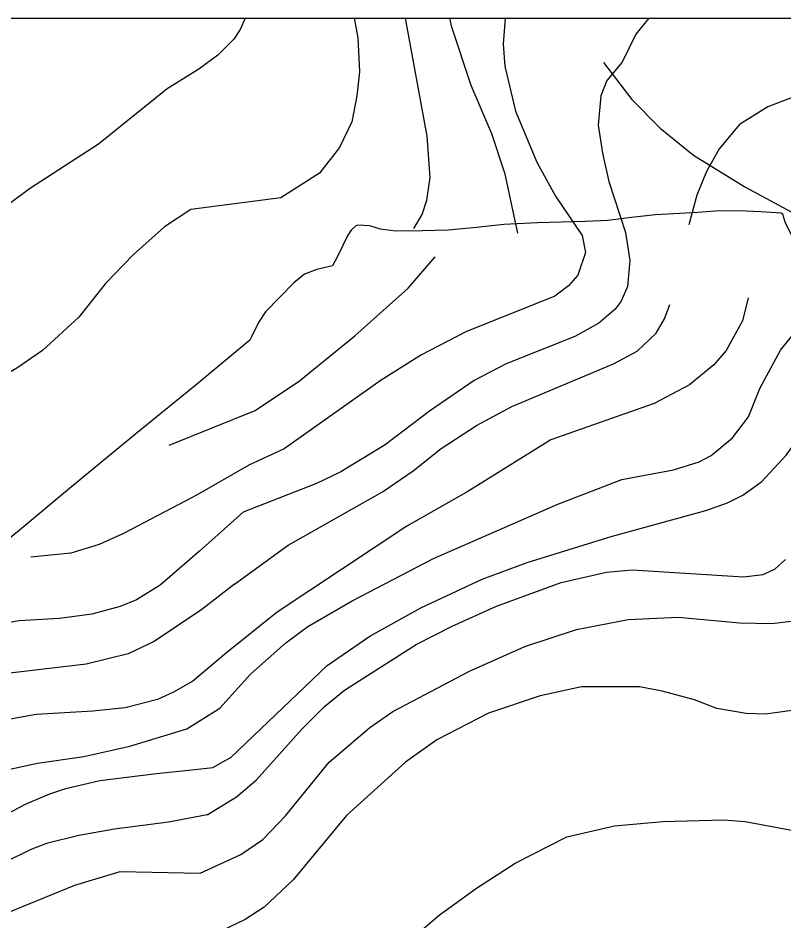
# Model space of a CAD drawing. Extents: x -662620 to -656370, y -1067090 to -1062990.
# Drawn here: x -660872.1 to -660600.9, y -1063309.3 to -1062989.7 of the extents above; entities that cross this region are included whole.
import ezdxf

# ---------------------------------------------------------------- set-up
doc = ezdxf.new("R2010")
doc.units = 0
for name, color, linetype in [('ram', 7, 'Continuous'), ('SDELOVACÍ_VEDENÍ_-_PODZEMNÍ', 7, 'Continuous'), ('VRSTEVNICE_ZDŮRAZNĚNÁ', 7, 'Continuous'), ('VRSTEVNICE_ZÁKLADNÍ', 7, 'Continuous')]:
    doc.layers.add(name, color=color, linetype=linetype)

msp = doc.modelspace()

# ---------------------------------------------------------------- linework, layer by layer
at = {"layer": 'ram'}
msp.add_lwpolyline([(-662620.02, -1067089.66), (-662620.02, -1062989.66), (-656370.02, -1062989.66), (-656370.02, -1067089.66), (-662620.02, -1067089.66)], dxfattribs=at)
at = {"layer": 'SDELOVACÍ_VEDENÍ_-_PODZEMNÍ'}
for points in [[(-660664.77, -1063005.4), (-660654.76, -1063018.49), (-660644.73, -1063028.69), (-660632.91, -1063038.24), (-660614.78, -1063049.41), (-660598.35, -1063058.27), (-660593.14, -1063074.1), (-660575.66, -1063071.91), (-660550.73, -1063071.91), (-660528.72, -1063079.84), (-660504.99, -1063092.83), (-660501.84, -1063094.64), (-660499.02, -1063091.25), (-660481.51, -1063106.07), (-660472.41, -1063113.64), (-660463.13, -1063121.18), (-660457.9, -1063125.09), (-660452.03, -1063129.55), (-660449.2, -1063132.3), (-660447.26, -1063135.21), (-660443.41, -1063142.98), (-660442.07, -1063146.23), (-660436.74, -1063148.77), (-660432.52, -1063151.48)], [(-660601.2, -1063059.37), (-660601.93, -1063058.77), (-660609.09, -1063058.27), (-660614.25, -1063058), (-660623.75, -1063057.93), (-660631.42, -1063058.48), (-660646.4, -1063059.28), (-660654.87, -1063060.23), (-660663.3, -1063061.33), (-660665.75, -1063061.49)], [(-660601.2, -1063059.37), (-660601.93, -1063058.77), (-660609.09, -1063058.27), (-660614.25, -1063058), (-660623.75, -1063057.93), (-660631.42, -1063058.48), (-660646.4, -1063059.28), (-660654.87, -1063060.23), (-660663.3, -1063061.33), (-660665.75, -1063061.49)], [(-660601.2, -1063059.37), (-660601.93, -1063058.77), (-660609.09, -1063058.27), (-660614.25, -1063058), (-660623.75, -1063057.93), (-660631.42, -1063058.48), (-660646.4, -1063059.28), (-660654.87, -1063060.23), (-660663.3, -1063061.33), (-660665.75, -1063061.49)], [(-660601.2, -1063059.37), (-660601.93, -1063058.77), (-660609.09, -1063058.27), (-660614.25, -1063058), (-660623.75, -1063057.93), (-660631.42, -1063058.48), (-660646.4, -1063059.28), (-660654.87, -1063060.23), (-660663.3, -1063061.33), (-660665.75, -1063061.49)], [(-660495.88, -1063102.8), (-660500.28, -1063099.94), (-660505.03, -1063097.66), (-660509.92, -1063094.94), (-660522.24, -1063087.79), (-660530.9, -1063084.34), (-660537.99, -1063081.43), (-660544.49, -1063079.46), (-660552.86, -1063076.29), (-660556.58, -1063075.56), (-660561.2, -1063075.56), (-660567.7, -1063076.58), (-660575.05, -1063077.63), (-660584.45, -1063078.6), (-660587.69, -1063079.19), (-660591.71, -1063077.76), (-660592.46, -1063077.11), (-660594.87, -1063073.09), (-660596.39, -1063069.74), (-660597.82, -1063067.06), (-660600.23, -1063062.5), (-660600.97, -1063060.37), (-660601.2, -1063059.37)], [(-660495.88, -1063102.8), (-660500.28, -1063099.94), (-660505.03, -1063097.66), (-660509.92, -1063094.94), (-660522.24, -1063087.79), (-660530.9, -1063084.34), (-660537.99, -1063081.43), (-660544.49, -1063079.46), (-660552.86, -1063076.29), (-660556.58, -1063075.56), (-660561.2, -1063075.56), (-660567.7, -1063076.58), (-660575.05, -1063077.63), (-660584.45, -1063078.6), (-660587.69, -1063079.19), (-660591.71, -1063077.76), (-660592.46, -1063077.11), (-660594.87, -1063073.09), (-660596.39, -1063069.74), (-660597.82, -1063067.06), (-660600.23, -1063062.5), (-660600.97, -1063060.37), (-660601.2, -1063059.37)], [(-660495.88, -1063102.8), (-660500.28, -1063099.94), (-660505.03, -1063097.66), (-660509.92, -1063094.94), (-660522.24, -1063087.79), (-660530.9, -1063084.34), (-660537.99, -1063081.43), (-660544.49, -1063079.46), (-660552.86, -1063076.29), (-660556.58, -1063075.56), (-660561.2, -1063075.56), (-660567.7, -1063076.58), (-660575.05, -1063077.63), (-660584.45, -1063078.6), (-660587.69, -1063079.19), (-660591.71, -1063077.76), (-660592.46, -1063077.11), (-660594.87, -1063073.09), (-660596.39, -1063069.74), (-660597.82, -1063067.06), (-660600.23, -1063062.5), (-660600.97, -1063060.37), (-660601.2, -1063059.37)], [(-660495.88, -1063102.8), (-660500.28, -1063099.94), (-660505.03, -1063097.66), (-660509.92, -1063094.94), (-660522.24, -1063087.79), (-660530.9, -1063084.34), (-660537.99, -1063081.43), (-660544.49, -1063079.46), (-660552.86, -1063076.29), (-660556.58, -1063075.56), (-660561.2, -1063075.56), (-660567.7, -1063076.58), (-660575.05, -1063077.63), (-660584.45, -1063078.6), (-660587.69, -1063079.19), (-660591.71, -1063077.76), (-660592.46, -1063077.11), (-660594.87, -1063073.09), (-660596.39, -1063069.74), (-660597.82, -1063067.06), (-660600.23, -1063062.5), (-660600.97, -1063060.37), (-660601.2, -1063059.37)], [(-660665.75, -1063061.49), (-660671.13, -1063061.71), (-660688.2, -1063062.11), (-660700.09, -1063062.8), (-660709.78, -1063063.84), (-660719.79, -1063064.78), (-660729.04, -1063065.04), (-660738.48, -1063065.12), (-660743.73, -1063064.39), (-660747.5, -1063063.21), (-660751.83, -1063062.96), (-660752.54, -1063063.21), (-660754.1, -1063064.7), (-660755.31, -1063066.53), (-660758.83, -1063073.88), (-660760.74, -1063077.33), (-660766.28, -1063078.66), (-660770.66, -1063080.38), (-660774.42, -1063083.4), (-660784.45, -1063093.64), (-660786.98, -1063097.47), (-660789.34, -1063102.23), (-660789.99, -1063103.7), (-660809, -1063119.48), (-660830.38, -1063136.89), (-660853.92, -1063156.27), (-660871.69, -1063171.13), (-660912.76, -1063204.33)], [(-660665.75, -1063061.49), (-660671.13, -1063061.71), (-660688.2, -1063062.11), (-660700.09, -1063062.8), (-660709.78, -1063063.84), (-660719.79, -1063064.78), (-660729.04, -1063065.04), (-660738.48, -1063065.12), (-660743.73, -1063064.39), (-660747.5, -1063063.21), (-660751.83, -1063062.96), (-660752.54, -1063063.21), (-660754.1, -1063064.7), (-660755.31, -1063066.53), (-660758.83, -1063073.88), (-660760.74, -1063077.33), (-660766.28, -1063078.66), (-660770.66, -1063080.38), (-660774.42, -1063083.4), (-660784.45, -1063093.64), (-660786.98, -1063097.47), (-660789.34, -1063102.23), (-660789.99, -1063103.7), (-660809, -1063119.48), (-660830.38, -1063136.89), (-660853.92, -1063156.27), (-660871.69, -1063171.13), (-660912.76, -1063204.33)], [(-660665.75, -1063061.49), (-660671.13, -1063061.71), (-660688.2, -1063062.11), (-660700.09, -1063062.8), (-660709.78, -1063063.84), (-660719.79, -1063064.78), (-660729.04, -1063065.04), (-660738.48, -1063065.12), (-660743.73, -1063064.39), (-660747.5, -1063063.21), (-660751.83, -1063062.96), (-660752.54, -1063063.21), (-660754.1, -1063064.7), (-660755.31, -1063066.53), (-660758.83, -1063073.88), (-660760.74, -1063077.33), (-660766.28, -1063078.66), (-660770.66, -1063080.38), (-660774.42, -1063083.4), (-660784.45, -1063093.64), (-660786.98, -1063097.47), (-660789.34, -1063102.23), (-660789.99, -1063103.7), (-660809, -1063119.48), (-660830.38, -1063136.89), (-660853.92, -1063156.27), (-660871.69, -1063171.13), (-660912.76, -1063204.33)], [(-660665.75, -1063061.49), (-660671.13, -1063061.71), (-660688.2, -1063062.11), (-660700.09, -1063062.8), (-660709.78, -1063063.84), (-660719.79, -1063064.78), (-660729.04, -1063065.04), (-660738.48, -1063065.12), (-660743.73, -1063064.39), (-660747.5, -1063063.21), (-660751.83, -1063062.96), (-660752.54, -1063063.21), (-660754.1, -1063064.7), (-660755.31, -1063066.53), (-660758.83, -1063073.88), (-660760.74, -1063077.33), (-660766.28, -1063078.66), (-660770.66, -1063080.38), (-660774.42, -1063083.4), (-660784.45, -1063093.64), (-660786.98, -1063097.47), (-660789.34, -1063102.23), (-660789.99, -1063103.7), (-660809, -1063119.48), (-660830.38, -1063136.89), (-660853.92, -1063156.27), (-660871.69, -1063171.13), (-660912.76, -1063204.33)], [(-660747.5, -1063063.21), (-660751.83, -1063062.96)], [(-660747.5, -1063063.21), (-660751.83, -1063062.96)]]:
    msp.add_lwpolyline(points, dxfattribs=at)
at = {"layer": 'VRSTEVNICE_ZDŮRAZNĚNÁ'}
for points in [[(-660695.19, -1063065.77), (-660699.58, -1063044.93), (-660704.37, -1063030.66), (-660711.66, -1063013.51), (-660718.52, -1062992.93), (-660719.25, -1062989.66)], [(-660788.1, -1063128.65), (-660772.41, -1063118.13), (-660752.83, -1063102.13), (-660733.96, -1063085.26), (-660724.38, -1063074.25)], [(-660800.64, -1063233.96), (-660789.85, -1063221.91), (-660777.27, -1063210.9), (-660769.55, -1063205.04), (-660753.83, -1063196.03), (-660724.95, -1063181.03), (-660680.93, -1063161.73), (-660658.35, -1063153.01), (-660640.05, -1063149.58), (-660630.91, -1063146.72), (-660626.62, -1063144.58), (-660619.18, -1063138.29), (-660613.47, -1063130.86), (-660609.47, -1063120.85), (-660602.18, -1063107.27), (-660593.17, -1063096.12), (-660583.45, -1063085.97), (-660569.87, -1063076.11)], [(-660818.57, -1063140.88), (-660788.1, -1063128.65)], [(-661054.7, -1063344.72), (-661039.22, -1063338.99), (-661023.74, -1063334.54), (-661019.01, -1063332.25), (-661010.83, -1063325.66), (-660997.36, -1063310.32), (-660990.33, -1063303.15), (-660986.18, -1063299.71), (-660976.43, -1063295.69), (-660960.95, -1063293.69), (-660945.46, -1063290.96), (-660935.14, -1063287.52), (-660925.4, -1063283.08), (-660890.99, -1063262.15), (-660881.53, -1063257.71), (-660876.08, -1063255.84), (-660865.19, -1063253.41), (-660848.84, -1063251.11), (-660832.5, -1063247.38), (-660812.38, -1063241.3), (-660800.64, -1063233.96)], [(-660731.96, -1063314.95), (-660722.95, -1063307.24), (-660709.8, -1063297.66), (-660696.08, -1063288.8), (-660677.79, -1063279.51), (-660660.92, -1063275.65), (-660643.77, -1063274.07), (-660622.33, -1063273.5), (-660614.61, -1063274.07), (-660590.6, -1063278.65)]]:
    msp.add_lwpolyline(points, dxfattribs=at)
at = {"layer": 'VRSTEVNICE_ZÁKLADNÍ'}
for points in [[(-660791.73, -1062989.66), (-660793.51, -1062993.65), (-660795.66, -1062997.09), (-660801.39, -1063002.82), (-660808.13, -1063007.7), (-660819.31, -1063014.72), (-660843.68, -1063034.36), (-660868.05, -1063050.13), (-660886.69, -1063063.89), (-660898.16, -1063071.2), (-660917.94, -1063081.67), (-660933.42, -1063087.69), (-660942.02, -1063090.27), (-660969.55, -1063096.43)], [(-660791.73, -1062989.66), (-660793.51, -1062993.65), (-660795.66, -1062997.09), (-660801.39, -1063002.82), (-660808.13, -1063007.7), (-660819.31, -1063014.72), (-660843.68, -1063034.36), (-660868.05, -1063050.13), (-660886.69, -1063063.89), (-660898.16, -1063071.2), (-660917.94, -1063081.67), (-660933.42, -1063087.69), (-660942.02, -1063090.27), (-660969.55, -1063096.43)], [(-660648.76, -1062989.66), (-660653.35, -1062995.36), (-660658.21, -1063005.22), (-660663.64, -1063011.79), (-660665.78, -1063017.22), (-660666.64, -1063027.52), (-660665.21, -1063037.52), (-660662.92, -1063047.53), (-660657.06, -1063065.54), (-660655.49, -1063075.54), (-660656.35, -1063084.69), (-660658.49, -1063089.83), (-660660.64, -1063092.69), (-660666.5, -1063097.7), (-660674.93, -1063102.41), (-660699.23, -1063112.13), (-660710.66, -1063117.99), (-660726.38, -1063128.85), (-660742.11, -1063140.72), (-660757.83, -1063150.29), (-660766.4, -1063154.44), (-660792.38, -1063164.59)], [(-660648.76, -1062989.66), (-660653.35, -1062995.36), (-660658.21, -1063005.22), (-660663.64, -1063011.79), (-660665.78, -1063017.22), (-660666.64, -1063027.52), (-660665.21, -1063037.52), (-660662.92, -1063047.53), (-660657.06, -1063065.54), (-660655.49, -1063075.54), (-660656.35, -1063084.69), (-660658.49, -1063089.83), (-660660.64, -1063092.69), (-660666.5, -1063097.7), (-660674.93, -1063102.41), (-660699.23, -1063112.13), (-660710.66, -1063117.99), (-660726.38, -1063128.85), (-660742.11, -1063140.72), (-660757.83, -1063150.29), (-660766.4, -1063154.44), (-660792.38, -1063164.59)], [(-660699.64, -1062989.66), (-660700.37, -1062998.93), (-660699.8, -1063006.65), (-660695.94, -1063022.66), (-660688.36, -1063040.67), (-660681.79, -1063052.67), (-660672.36, -1063066.68), (-660671.21, -1063072.68), (-660673.93, -1063080.69), (-660677.21, -1063084.4), (-660682.08, -1063088.12), (-660713.52, -1063100.7), (-660729.24, -1063108.84), (-660743.54, -1063117.85), (-660777.84, -1063142.15), (-660790.4, -1063148)], [(-660699.64, -1062989.66), (-660700.37, -1062998.93), (-660699.8, -1063006.65), (-660695.94, -1063022.66), (-660688.36, -1063040.67), (-660681.79, -1063052.67), (-660672.36, -1063066.68), (-660671.21, -1063072.68), (-660673.93, -1063080.69), (-660677.21, -1063084.4), (-660682.08, -1063088.12), (-660713.52, -1063100.7), (-660729.24, -1063108.84), (-660743.54, -1063117.85), (-660777.84, -1063142.15), (-660790.4, -1063148)], [(-660753.06, -1062989.66), (-660751.83, -1062996.64), (-660751.25, -1063008.65), (-660752.11, -1063017.22), (-660753.97, -1063026.37), (-660758.26, -1063035.52), (-660765.4, -1063044.52), (-660779.11, -1063053.25)], [(-660753.06, -1062989.66), (-660751.83, -1062996.64), (-660751.25, -1063008.65), (-660752.11, -1063017.22), (-660753.97, -1063026.37), (-660758.26, -1063035.52), (-660765.4, -1063044.52), (-660779.11, -1063053.25)], [(-660732, -1063064.16), (-660728.96, -1063059.25), (-660727.38, -1063054.1), (-660726.24, -1063046.1), (-660727.24, -1063031.52), (-660734.91, -1062989.66)], [(-660732, -1063064.16), (-660728.96, -1063059.25), (-660727.38, -1063054.1), (-660726.24, -1063046.1), (-660727.24, -1063031.52), (-660734.91, -1062989.66)], [(-660458.24, -1063019.94), (-660468.53, -1063025.94), (-660473.68, -1063028.09), (-660480.54, -1063029.66), (-660492.55, -1063030.09), (-660528.57, -1063026.23), (-660547.43, -1063021.51), (-660571.45, -1063016.8), (-660581.74, -1063015.94), (-660593.74, -1063016.8), (-660598.03, -1063017.8), (-660606.61, -1063021.08), (-660616.61, -1063027.37), (-660623.9, -1063035.95), (-660628.33, -1063043.95), (-660631.76, -1063052.39), (-660634.62, -1063062.82)], [(-660458.24, -1063019.94), (-660468.53, -1063025.94), (-660473.68, -1063028.09), (-660480.54, -1063029.66), (-660492.55, -1063030.09), (-660528.57, -1063026.23), (-660547.43, -1063021.51), (-660571.45, -1063016.8), (-660581.74, -1063015.94), (-660593.74, -1063016.8), (-660598.03, -1063017.8), (-660606.61, -1063021.08), (-660616.61, -1063027.37), (-660623.9, -1063035.95), (-660628.33, -1063043.95), (-660631.76, -1063052.39), (-660634.62, -1063062.82)], [(-660779.11, -1063053.25), (-660810.95, -1063057.48), (-660820.27, -1063063.58), (-660831.36, -1063073.5), (-660841.1, -1063083.67), (-660850.56, -1063095.57), (-660863.47, -1063107.33), (-660872.5, -1063113.64), (-660882.39, -1063119.23), (-660896.15, -1063124.67), (-660911.63, -1063129.26), (-660951.77, -1063136.43), (-660976.14, -1063141.88), (-660993.35, -1063146.75), (-661008.25, -1063153.34), (-661016, -1063158.07), (-661031.48, -1063169.97), (-661040.94, -1063179.15), (-661047.82, -1063186.89), (-661056.28, -1063195.2)], [(-660779.11, -1063053.25), (-660810.95, -1063057.48), (-660820.27, -1063063.58), (-660831.36, -1063073.5), (-660841.1, -1063083.67), (-660850.56, -1063095.57), (-660863.47, -1063107.33), (-660872.5, -1063113.64), (-660882.39, -1063119.23), (-660896.15, -1063124.67), (-660911.63, -1063129.26), (-660951.77, -1063136.43), (-660976.14, -1063141.88), (-660993.35, -1063146.75), (-661008.25, -1063153.34), (-661016, -1063158.07), (-661031.48, -1063169.97), (-661040.94, -1063179.15), (-661047.82, -1063186.89), (-661056.28, -1063195.2)], [(-660613.61, -1063088.71), (-660615.61, -1063096.84), (-660621.33, -1063107.41), (-660625.76, -1063112.42), (-660634.33, -1063119.56), (-660646.91, -1063126.14), (-660683.5, -1063139), (-660712.81, -1063157.3), (-660734.39, -1063169.59), (-660780.41, -1063200.04), (-660798.3, -1063214.35)], [(-660613.61, -1063088.71), (-660615.61, -1063096.84), (-660621.33, -1063107.41), (-660625.76, -1063112.42), (-660634.33, -1063119.56), (-660646.91, -1063126.14), (-660683.5, -1063139), (-660712.81, -1063157.3), (-660734.39, -1063169.59), (-660780.41, -1063200.04), (-660798.3, -1063214.35)], [(-660795.42, -1063190.1), (-660776.41, -1063176.31), (-660743.11, -1063157.44), (-660732.24, -1063150.01), (-660722.24, -1063142), (-660709.8, -1063133.86), (-660697.23, -1063127.14), (-660661.21, -1063112.13), (-660652.92, -1063107.56), (-660646.2, -1063101.27), (-660643.2, -1063096.12), (-660641.34, -1063091.12)], [(-660795.42, -1063190.1), (-660776.41, -1063176.31), (-660743.11, -1063157.44), (-660732.24, -1063150.01), (-660722.24, -1063142), (-660709.8, -1063133.86), (-660697.23, -1063127.14), (-660661.21, -1063112.13), (-660652.92, -1063107.56), (-660646.2, -1063101.27), (-660643.2, -1063096.12), (-660641.34, -1063091.12)], [(-660803.14, -1063254.93), (-660796.65, -1063251.28), (-660762.69, -1063218.9), (-660747.54, -1063208.47), (-660729.53, -1063198.46), (-660707.8, -1063188.32), (-660691.79, -1063182.45), (-660662.06, -1063173.16), (-660628.62, -1063164.02), (-660620.9, -1063161.3), (-660615.47, -1063158.58), (-660608.75, -1063153.73), (-660600.17, -1063144.43), (-660582.59, -1063120.56), (-660574.59, -1063111.42), (-660566.44, -1063104.56), (-660561.15, -1063101.13), (-660553.15, -1063097.27), (-660542.86, -1063094.55), (-660534.28, -1063093.98), (-660521.56, -1063094.41)], [(-660803.14, -1063254.93), (-660796.65, -1063251.28), (-660762.69, -1063218.9), (-660747.54, -1063208.47), (-660729.53, -1063198.46), (-660707.8, -1063188.32), (-660691.79, -1063182.45), (-660662.06, -1063173.16), (-660628.62, -1063164.02), (-660620.9, -1063161.3), (-660615.47, -1063158.58), (-660608.75, -1063153.73), (-660600.17, -1063144.43), (-660582.59, -1063120.56), (-660574.59, -1063111.42), (-660566.44, -1063104.56), (-660561.15, -1063101.13), (-660553.15, -1063097.27), (-660542.86, -1063094.55), (-660534.28, -1063093.98), (-660521.56, -1063094.41)], [(-660790.4, -1063148), (-660807.89, -1063158.04), (-660810.42, -1063159.37), (-660834.8, -1063172.12), (-660843.4, -1063175.99), (-660853.43, -1063179.15), (-660867.62, -1063180.58)], [(-660790.4, -1063148), (-660807.89, -1063158.04), (-660810.42, -1063159.37), (-660834.8, -1063172.12), (-660843.4, -1063175.99), (-660853.43, -1063179.15), (-660867.62, -1063180.58)], [(-660792.38, -1063164.59), (-660807.85, -1063178.43), (-660821.75, -1063190.47), (-660830.21, -1063195.63), (-660835.94, -1063197.93), (-660845.98, -1063200.65), (-660857.45, -1063202.23), (-660871.78, -1063203.09), (-660887.55, -1063205.81), (-660897.58, -1063209.25), (-660902.89, -1063212.41)], [(-660792.38, -1063164.59), (-660807.85, -1063178.43), (-660821.75, -1063190.47), (-660830.21, -1063195.63), (-660835.94, -1063197.93), (-660845.98, -1063200.65), (-660857.45, -1063202.23), (-660871.78, -1063203.09), (-660887.55, -1063205.81), (-660897.58, -1063209.25), (-660902.89, -1063212.41)], [(-660805.14, -1063271.75), (-660794.71, -1063265.36), (-660787.85, -1063259.5), (-660771.55, -1063241.34), (-660763.55, -1063233.34), (-660756.54, -1063227.62), (-660731.1, -1063211.47), (-660718.38, -1063204.9), (-660702.66, -1063197.89), (-660679.79, -1063189.46), (-660663.78, -1063185.89), (-660654.63, -1063185.03), (-660615.18, -1063187.46), (-660608.32, -1063186.6), (-660604.03, -1063184.6), (-660600.32, -1063181.31)], [(-660805.14, -1063271.75), (-660794.71, -1063265.36), (-660787.85, -1063259.5), (-660771.55, -1063241.34), (-660763.55, -1063233.34), (-660756.54, -1063227.62), (-660731.1, -1063211.47), (-660718.38, -1063204.9), (-660702.66, -1063197.89), (-660679.79, -1063189.46), (-660663.78, -1063185.89), (-660654.63, -1063185.03), (-660615.18, -1063187.46), (-660608.32, -1063186.6), (-660604.03, -1063184.6), (-660600.32, -1063181.31)], [(-660795.42, -1063190.1), (-660806.98, -1063199.07), (-660823.9, -1063210.4), (-660833.08, -1063214.7), (-660847.98, -1063218.43), (-660880.09, -1063222.15), (-660889.27, -1063224.3), (-660897.3, -1063227.46), (-660907.48, -1063233.62), (-660931.42, -1063255.41), (-660947.33, -1063268.17), (-660952.35, -1063271.18), (-660956.65, -1063272.76), (-660966.68, -1063274.48), (-660973.71, -1063276.05), (-660975.14, -1063276.06)], [(-660795.42, -1063190.1), (-660806.98, -1063199.07), (-660823.9, -1063210.4), (-660833.08, -1063214.7), (-660847.98, -1063218.43), (-660880.09, -1063222.15), (-660889.27, -1063224.3), (-660897.3, -1063227.46), (-660907.48, -1063233.62), (-660931.42, -1063255.41), (-660947.33, -1063268.17), (-660952.35, -1063271.18), (-660956.65, -1063272.76), (-660966.68, -1063274.48), (-660973.71, -1063276.05), (-660975.14, -1063276.06)], [(-660807.6, -1063292.4), (-660793.28, -1063285.8), (-660785.42, -1063280.51), (-660777.41, -1063272.07), (-660761.97, -1063253.06), (-660747.54, -1063240.77), (-660739.39, -1063235.2), (-660712.23, -1063220.9), (-660692.65, -1063212.18), (-660674.36, -1063206.18), (-660656.06, -1063202.61), (-660638.34, -1063201.75), (-660616.61, -1063203.75), (-660605.18, -1063204.04), (-660598.32, -1063203.18)], [(-660807.6, -1063292.4), (-660793.28, -1063285.8), (-660785.42, -1063280.51), (-660777.41, -1063272.07), (-660761.97, -1063253.06), (-660747.54, -1063240.77), (-660739.39, -1063235.2), (-660712.23, -1063220.9), (-660692.65, -1063212.18), (-660674.36, -1063206.18), (-660656.06, -1063202.61), (-660638.34, -1063201.75), (-660616.61, -1063203.75), (-660605.18, -1063204.04), (-660598.32, -1063203.18)], [(-660798.3, -1063214.35), (-660810.22, -1063224.46), (-660817.02, -1063228.32), (-660822.75, -1063230.9), (-660834.22, -1063233.91), (-660845.69, -1063235.06), (-660865.76, -1063236.2), (-660881.53, -1063239.07), (-660890.13, -1063241.94), (-660897.3, -1063246.09), (-660915.93, -1063258.85), (-660941.16, -1063274.91), (-660949.48, -1063278.78), (-660960.95, -1063283.22), (-660969.55, -1063285.8), (-660983.88, -1063287.81), (-660998.22, -1063288.24), (-660999.8, -1063288.67)], [(-660798.3, -1063214.35), (-660810.22, -1063224.46), (-660817.02, -1063228.32), (-660822.75, -1063230.9), (-660834.22, -1063233.91), (-660845.69, -1063235.06), (-660865.76, -1063236.2), (-660881.53, -1063239.07), (-660890.13, -1063241.94), (-660897.3, -1063246.09), (-660915.93, -1063258.85), (-660941.16, -1063274.91), (-660949.48, -1063278.78), (-660960.95, -1063283.22), (-660969.55, -1063285.8), (-660983.88, -1063287.81), (-660998.22, -1063288.24), (-660999.8, -1063288.67)], [(-660593.74, -1063234.2), (-660607.46, -1063236.05), (-660614.33, -1063235.91), (-660624.62, -1063234.05), (-660632.62, -1063231.05), (-660644.06, -1063227.91), (-660652.06, -1063226.48), (-660672.64, -1063226.48), (-660687.22, -1063229.62), (-660705.52, -1063235.77), (-660723.81, -1063245.2), (-660734.96, -1063253.06), (-660755.83, -1063271.93), (-660774.7, -1063294.8), (-660784.99, -1063304.38), (-660791.7, -1063308.81), (-660802.83, -1063314.12), (-660810.29, -1063315)], [(-660593.74, -1063234.2), (-660607.46, -1063236.05), (-660614.33, -1063235.91), (-660624.62, -1063234.05), (-660632.62, -1063231.05), (-660644.06, -1063227.91), (-660652.06, -1063226.48), (-660672.64, -1063226.48), (-660687.22, -1063229.62), (-660705.52, -1063235.77), (-660723.81, -1063245.2), (-660734.96, -1063253.06), (-660755.83, -1063271.93), (-660774.7, -1063294.8), (-660784.99, -1063304.38), (-660791.7, -1063308.81), (-660802.83, -1063314.12), (-660810.29, -1063315)], [(-661056.13, -1063359.06), (-661050.11, -1063353.75), (-661039.5, -1063348.59), (-661019.15, -1063340.56), (-661010.26, -1063335.98), (-661004.81, -1063332.11), (-660992.34, -1063321.07), (-660984.89, -1063315.33), (-660974.57, -1063309.31), (-660964.39, -1063305.01), (-660947.04, -1063299.56), (-660931.7, -1063296.84), (-660922.38, -1063294.55), (-660922.24, -1063294.12), (-660917.94, -1063292.97), (-660900.88, -1063285.52), (-660885.26, -1063276.2), (-660869.2, -1063267.88), (-660860.89, -1063264.3), (-660855.15, -1063262.44), (-660843.11, -1063259.57), (-660823.04, -1063257.13), (-660809.57, -1063255.7), (-660803.14, -1063254.93)], [(-661056.13, -1063359.06), (-661050.11, -1063353.75), (-661039.5, -1063348.59), (-661019.15, -1063340.56), (-661010.26, -1063335.98), (-661004.81, -1063332.11), (-660992.34, -1063321.07), (-660984.89, -1063315.33), (-660974.57, -1063309.31), (-660964.39, -1063305.01), (-660947.04, -1063299.56), (-660931.7, -1063296.84), (-660922.38, -1063294.55), (-660922.24, -1063294.12), (-660917.94, -1063292.97), (-660900.88, -1063285.52), (-660885.26, -1063276.2), (-660869.2, -1063267.88), (-660860.89, -1063264.3), (-660855.15, -1063262.44), (-660843.11, -1063259.57), (-660823.04, -1063257.13), (-660809.57, -1063255.7), (-660803.14, -1063254.93)], [(-660805.14, -1063271.75), (-660818.87, -1063274.39), (-660837.95, -1063276.77), (-660850.56, -1063279.07), (-660862.03, -1063281.93), (-660867.77, -1063284.08), (-660876.94, -1063288.67), (-660893.71, -1063300.71), (-660901.6, -1063303.72), (-660909.91, -1063304.73), (-660925.68, -1063305.3), (-660938.58, -1063306.45), (-660952.92, -1063309.03), (-660960.09, -1063311.03)], [(-660805.14, -1063271.75), (-660818.87, -1063274.39), (-660837.95, -1063276.77), (-660850.56, -1063279.07), (-660862.03, -1063281.93), (-660867.77, -1063284.08), (-660876.94, -1063288.67), (-660893.71, -1063300.71), (-660901.6, -1063303.72), (-660909.91, -1063304.73), (-660925.68, -1063305.3), (-660938.58, -1063306.45), (-660952.92, -1063309.03), (-660960.09, -1063311.03)], [(-660890.13, -1063311.61), (-660878.66, -1063307.45), (-660852, -1063296.7), (-660835.94, -1063291.82), (-660807.6, -1063292.4)], [(-660890.13, -1063311.61), (-660878.66, -1063307.45), (-660852, -1063296.7), (-660835.94, -1063291.82), (-660807.6, -1063292.4)]]:
    msp.add_lwpolyline(points, dxfattribs=at)

doc.saveas('drawing.dxf')
